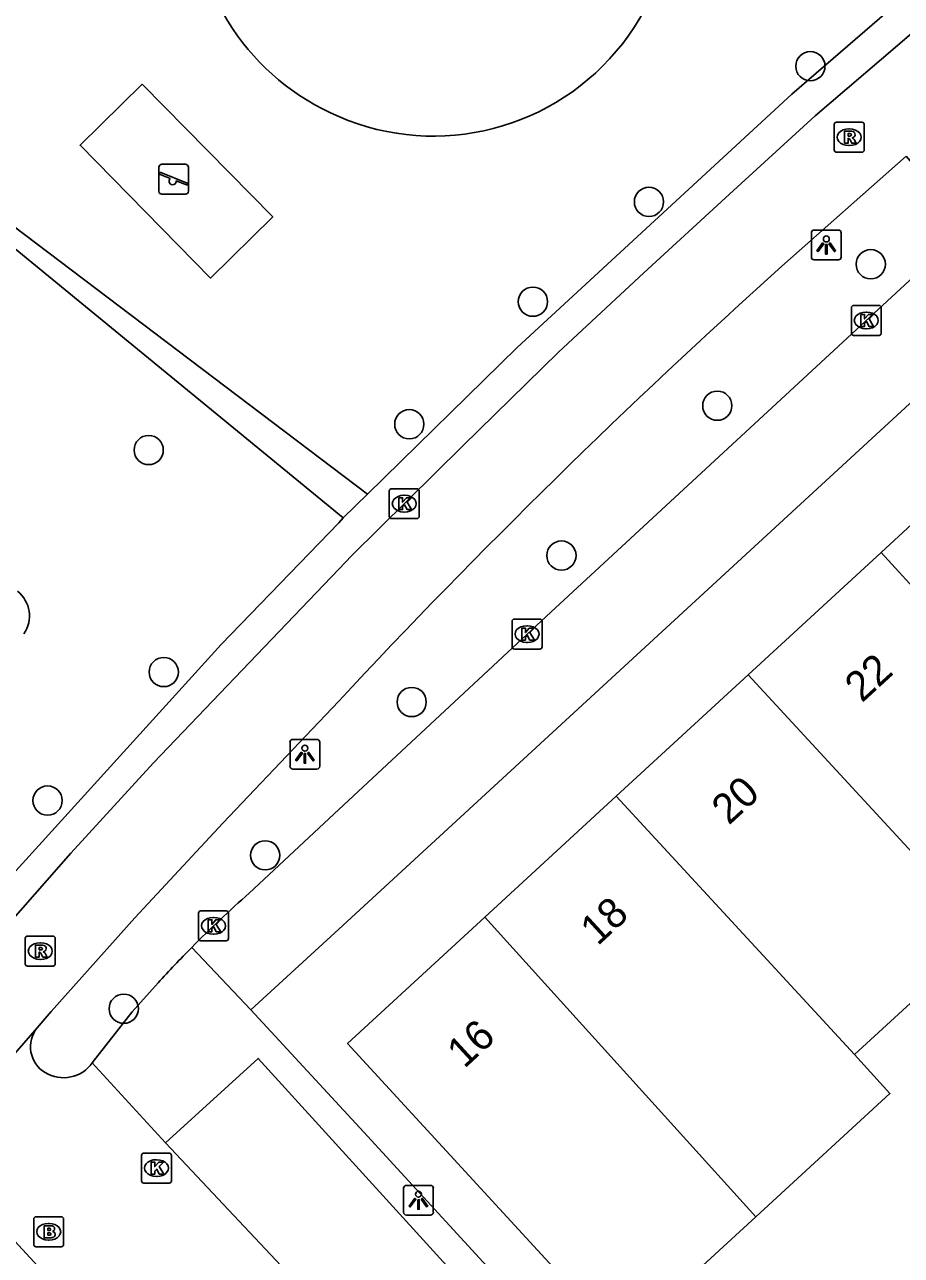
# Model space of a CAD drawing. Extents: x 158474 to 159560, y 388525 to 389605.
# Drawn here: x 158989.49 to 159018.82, y 388903.3 to 388944.44 of the extents above; entities that cross this region are included whole.
import ezdxf

# ---------------------------------------------------------------- set-up
doc = ezdxf.new("R2010")
doc.units = 0
for name, color, linetype in [('IMGEO_Boom', 7, 'Continuous'), ('IMGEO_Brandkraan', 7, 'Continuous'), ('IMGEO_Fietspad_gesloten', 7, 'Continuous'), ('IMGEO_Groenvoorziening', 7, 'Continuous'), ('IMGEO_Hek', 7, 'Continuous'), ('IMGEO_Kolk', 7, 'Continuous'), ('IMGEO_Lichtpunt', 7, 'Continuous'), ('IMGEO_Muur', 7, 'Continuous'), ('IMGEO_Pand', 7, 'Continuous'), ('IMGEO_Pand_nummerreeks', 7, 'Continuous'), ('IMGEO_Parkeervlak_open', 7, 'Continuous'), ('IMGEO_Rioolput', 7, 'Continuous'), ('IMGEO_Speelvoorziening', 7, 'Continuous'), ('IMGEO_Voetpad_open', 7, 'Continuous')]:
    doc.layers.add(name, color=color, linetype=linetype)

msp = doc.modelspace()

# ---------------------------------------------------------------- linework, layer by layer
at = {"layer": 'IMGEO_Boom'}
for centre in [(159015.777, 388943.055), (159010.379, 388938.519), (159017.798, 388936.434), (159006.497, 388935.182), (159012.665, 388931.704), (159002.362, 388931.085), (158993.644, 388930.222), (159007.451, 388926.695), (158994.149, 388922.8), (159002.441, 388921.798), (158990.262, 388918.503), (158997.541, 388916.672), (158992.809, 388911.545)]:
    msp.add_circle(centre, 0.489, dxfattribs=at)
at = {"layer": 'IMGEO_Brandkraan'}
for p, q in [((158989.798, 388903.661), (158989.798, 388904.513)), ((158989.873, 388904.587), (158990.725, 388904.587)), ((158990.286, 388904.367), (158990.311, 388904.367)), ((158990.799, 388904.513), (158990.799, 388903.661)), ((158990.725, 388903.587), (158989.873, 388903.587)), ((158990.309, 388903.807), (158990.284, 388903.807))]:
    msp.add_line(p, q, dxfattribs=at)
for points in [[(158989.798, 388903.661), (158989.798, 388904.513)], [(158989.873, 388904.587), (158990.725, 388904.587)], [(158990.146, 388904.287), (158990.146, 388903.887), (158990.359, 388903.887)], [(158990.377, 388904.287), (158990.146, 388904.287)], [(158990.799, 388904.513), (158990.799, 388903.661)], [(158990.325, 388904.206), (158990.271, 388904.206), (158990.271, 388904.13)], [(158990.271, 388904.13), (158990.324, 388904.13)], [(158990.333, 388904.054), (158990.271, 388904.054), (158990.271, 388903.973)], [(158990.271, 388903.973), (158990.333, 388903.973)], [(158990.725, 388903.587), (158989.873, 388903.587)]]:
    msp.add_lwpolyline(points, dxfattribs=at)
for centre, radius, start, end in [((158989.875, 388904.511), 0.0765, 91.552, 178.448), ((158989.875, 388904.511), 0.0765, 91.552, 178.448), ((158990.381, 388904.142), 0.145, 59.4692, 91.5367), ((158990.723, 388904.511), 0.0765, 1.552, 88.448), ((158990.723, 388904.511), 0.0765, 1.552, 88.448), ((158990.326, 388904.168), 0.0379, 267.8285, 90.9355), ((158990.334, 388904.013), 0.0404, 269.8759, 90.5077), ((158990.365, 388904.138), 0.251, 268.6676, 293.5347), ((158990.406, 388904.189), 0.0922, 285.5137, 58.1501), ((158990.411, 388903.997), 0.105, 301.3115, 78.989), ((158989.875, 388903.663), 0.0765, 181.552, 268.448), ((158989.875, 388903.663), 0.0765, 181.552, 268.448), ((158990.723, 388903.663), 0.0765, 271.552, 358.448), ((158990.723, 388903.663), 0.0765, 271.552, 358.448)]:
    msp.add_arc(centre, radius, start, end, dxfattribs=at)
for centre, major_axis, ratio, start_param, end_param in [((158990.285, 388904.087), (-0.387, 0.002), 0.722429, 4.712389, 7.853982), ((158990.31, 388904.087), (-0.39, 0.002), 0.717154, 1.570796, 4.712389)]:
    msp.add_ellipse(centre, major_axis=major_axis, ratio=ratio, start_param=start_param, end_param=end_param, dxfattribs=at)
at = {"layer": 'IMGEO_Fietspad_gesloten'}
for points in [[(158982.556, 388907.1), (158984.126, 388908.89), (158991.035, 388916.747), (158993.803, 388919.761), (158997.258, 388923.376), (159000, 388926.236), (159000.439, 388926.694), (159004.156, 388930.365), (159007.355, 388933.494), (159010.208, 388936.145), (159013.072, 388938.778), (159015.935, 388941.39), (159018.694, 388943.743), (159033.647, 388956.597), (159049.939, 388970.49), (159054.573, 388974.475), (159070.579, 388988.241), (159084.209, 389000), (159114.372, 389026.022)], [(159014.827, 388936.367), (159018.984, 388940.048)], [(158989.914, 388910.905), (158990.387, 388911.446), (158993.186, 388914.58), (158996.126, 388917.751), (158998.902, 388920.665), (159000, 388921.825)], [(158984.817, 388905.117), (158987.972, 388908.688), (158989.914, 388910.905)]]:
    msp.add_lwpolyline(points, dxfattribs=at)
msp.add_arc((159168.86, 388764.486), 230.801, 131.86535, 137.02268, dxfattribs=at)
at = {"layer": 'IMGEO_Groenvoorziening'}
for points in [[(158962.621, 388965.988), (158972.851, 388942.824), (158978.418, 388945.81), (159000.966, 388928.748)], [(159000.154, 388927.952), (158979.119, 388945.188), (158968.242, 388940.342)], [(158993.431, 388942.458), (158997.794, 388938.013), (158995.711, 388935.968), (158991.348, 388940.413), (158993.431, 388942.458)]]:
    msp.add_lwpolyline(points, dxfattribs=at)
for centre, radius, start, end in [((159003.173, 388948.724), 8.007, 246.6581, 113.3419), ((159003.098, 388948.724), 7.978, 112.8504, 247.1496)]:
    msp.add_arc(centre, radius, start, end, dxfattribs=at)
at = {"layer": 'IMGEO_Hek'}
msp.add_lwpolyline([(159000.966, 388928.748), (158978.418, 388945.81), (158972.851, 388942.824), (158962.621, 388965.988)], dxfattribs=at)
at = {"layer": 'IMGEO_Kolk'}
for p, q in [((159017.148, 388934.129), (159017.148, 388934.981)), ((159017.223, 388935.055), (159018.075, 388935.055)), ((159017.636, 388934.835), (159017.661, 388934.835)), ((159018.149, 388934.981), (159018.149, 388934.129)), ((159018.075, 388934.055), (159017.223, 388934.055)), ((159017.659, 388934.275), (159017.634, 388934.275)), ((159001.693, 388928.003), (159001.693, 388928.855)), ((159001.768, 388928.929), (159002.62, 388928.929)), ((159002.181, 388928.709), (159002.206, 388928.709)), ((159002.694, 388928.855), (159002.694, 388928.003)), ((159002.204, 388928.149), (159002.179, 388928.149)), ((159002.62, 388927.929), (159001.768, 388927.929)), ((159005.8, 388923.642), (159005.8, 388924.494)), ((159005.875, 388924.568), (159006.727, 388924.568)), ((159006.801, 388924.494), (159006.801, 388923.642)), ((159006.288, 388924.348), (159006.313, 388924.348)), ((159006.311, 388923.788), (159006.286, 388923.788)), ((159006.727, 388923.568), (159005.875, 388923.568)), ((158995.313, 388913.89), (158995.313, 388914.742)), ((158995.388, 388914.816), (158996.24, 388914.816)), ((158995.801, 388914.596), (158995.826, 388914.596)), ((158996.314, 388914.742), (158996.314, 388913.89)), ((158996.24, 388913.816), (158995.388, 388913.816)), ((158995.824, 388914.036), (158995.799, 388914.036)), ((158993.405, 388905.79), (158993.405, 388906.642)), ((158993.48, 388906.716), (158994.332, 388906.716)), ((158993.893, 388906.496), (158993.918, 388906.496)), ((158994.406, 388906.642), (158994.406, 388905.79)), ((158993.916, 388905.936), (158993.891, 388905.936)), ((158994.332, 388905.716), (158993.48, 388905.716))]:
    msp.add_line(p, q, dxfattribs=at)
for points in [[(159017.148, 388934.129), (159017.148, 388934.981)], [(159017.223, 388935.055), (159018.075, 388935.055)], [(159017.469, 388934.755), (159017.592, 388934.755), (159017.592, 388934.604), (159017.722, 388934.755), (159017.886, 388934.755), (159017.74, 388934.604), (159017.893, 388934.355), (159017.741, 388934.355), (159017.656, 388934.519), (159017.592, 388934.452), (159017.592, 388934.355), (159017.469, 388934.355), (159017.469, 388934.755)], [(159018.149, 388934.981), (159018.149, 388934.129)], [(159018.075, 388934.055), (159017.223, 388934.055)], [(159001.693, 388928.003), (159001.693, 388928.855)], [(159001.768, 388928.929), (159002.62, 388928.929)], [(159002.014, 388928.629), (159002.137, 388928.629), (159002.137, 388928.478), (159002.267, 388928.629), (159002.431, 388928.629), (159002.285, 388928.478), (159002.438, 388928.229), (159002.286, 388928.229), (159002.201, 388928.393), (159002.137, 388928.326), (159002.137, 388928.229), (159002.014, 388928.229), (159002.014, 388928.629)], [(159002.694, 388928.855), (159002.694, 388928.003)], [(159002.62, 388927.929), (159001.768, 388927.929)], [(159005.8, 388923.642), (159005.8, 388924.494)], [(159005.875, 388924.568), (159006.727, 388924.568)], [(159006.801, 388924.494), (159006.801, 388923.642)], [(159006.121, 388924.268), (159006.244, 388924.268), (159006.244, 388924.117), (159006.374, 388924.268), (159006.538, 388924.268), (159006.392, 388924.117), (159006.545, 388923.868), (159006.393, 388923.868), (159006.308, 388924.032), (159006.244, 388923.965), (159006.244, 388923.868), (159006.121, 388923.868), (159006.121, 388924.268)], [(159006.727, 388923.568), (159005.875, 388923.568)], [(158995.313, 388913.89), (158995.313, 388914.742)], [(158995.388, 388914.816), (158996.24, 388914.816)], [(158996.314, 388914.742), (158996.314, 388913.89)], [(158995.634, 388914.516), (158995.757, 388914.516), (158995.757, 388914.365), (158995.887, 388914.516), (158996.051, 388914.516), (158995.905, 388914.365), (158996.058, 388914.116), (158995.906, 388914.116), (158995.821, 388914.28), (158995.757, 388914.213), (158995.757, 388914.116), (158995.634, 388914.116), (158995.634, 388914.516)], [(158996.24, 388913.816), (158995.388, 388913.816)], [(158993.405, 388905.79), (158993.405, 388906.642)], [(158993.48, 388906.716), (158994.332, 388906.716)], [(158993.726, 388906.416), (158993.849, 388906.416), (158993.849, 388906.265), (158993.979, 388906.416), (158994.143, 388906.416), (158993.997, 388906.265), (158994.15, 388906.016), (158993.998, 388906.016), (158993.913, 388906.18), (158993.849, 388906.113), (158993.849, 388906.016), (158993.726, 388906.016), (158993.726, 388906.416)], [(158994.406, 388906.642), (158994.406, 388905.79)], [(158994.332, 388905.716), (158993.48, 388905.716)]]:
    msp.add_lwpolyline(points, dxfattribs=at)
for centre, start, end in [((159017.225, 388934.979), 91.552, 178.448), ((159017.225, 388934.979), 91.552, 178.448), ((159018.073, 388934.979), 1.552, 88.448), ((159018.073, 388934.979), 1.552, 88.448), ((159017.225, 388934.131), 181.552, 268.448), ((159017.225, 388934.131), 181.552, 268.448), ((159018.073, 388934.131), 271.552, 358.448), ((159018.073, 388934.131), 271.552, 358.448), ((159001.77, 388928.853), 91.552, 178.448), ((159001.77, 388928.853), 91.552, 178.448), ((159002.618, 388928.853), 1.552, 88.448), ((159002.618, 388928.853), 1.552, 88.448), ((159001.77, 388928.005), 181.552, 268.448), ((159001.77, 388928.005), 181.552, 268.448), ((159002.618, 388928.005), 271.552, 358.448), ((159002.618, 388928.005), 271.552, 358.448), ((159005.877, 388924.492), 91.552, 178.448), ((159005.877, 388924.492), 91.552, 178.448), ((159006.725, 388924.492), 1.552, 88.448), ((159006.725, 388924.492), 1.552, 88.448), ((159005.877, 388923.644), 181.552, 268.448), ((159005.877, 388923.644), 181.552, 268.448), ((159006.725, 388923.644), 271.552, 358.448), ((159006.725, 388923.644), 271.552, 358.448), ((158995.39, 388914.74), 91.552, 178.448), ((158995.39, 388914.74), 91.552, 178.448), ((158996.238, 388914.74), 1.552, 88.448), ((158996.238, 388914.74), 1.552, 88.448), ((158995.39, 388913.892), 181.552, 268.448), ((158995.39, 388913.892), 181.552, 268.448), ((158996.238, 388913.892), 271.552, 358.448), ((158996.238, 388913.892), 271.552, 358.448), ((158993.482, 388906.64), 91.552, 178.448), ((158993.482, 388906.64), 91.552, 178.448), ((158994.33, 388906.64), 1.552, 88.448), ((158994.33, 388906.64), 1.552, 88.448), ((158993.482, 388905.792), 181.552, 268.448), ((158993.482, 388905.792), 181.552, 268.448), ((158994.33, 388905.792), 271.552, 358.448), ((158994.33, 388905.792), 271.552, 358.448)]:
    msp.add_arc(centre, 0.0765, start, end, dxfattribs=at)
for centre, major_axis, ratio, start_param, end_param in [((159017.635, 388934.555), (-0.387, 0.002), 0.722429, 4.712389, 7.853982), ((159017.66, 388934.555), (-0.39, 0.002), 0.717154, 1.570796, 4.712389), ((159002.18, 388928.429), (-0.387, 0.002), 0.722429, 4.712389, 7.853982), ((159002.205, 388928.429), (-0.39, 0.002), 0.717154, 1.570796, 4.712389), ((159006.287, 388924.068), (-0.387, 0.002), 0.722429, 4.712389, 7.853982), ((159006.312, 388924.068), (-0.39, 0.002), 0.717154, 1.570796, 4.712389), ((158995.8, 388914.316), (-0.387, 0.002), 0.722429, 4.712389, 7.853982), ((158995.825, 388914.316), (-0.39, 0.002), 0.717154, 1.570796, 4.712389), ((158993.892, 388906.216), (-0.387, 0.002), 0.722429, 4.712389, 7.853982), ((158993.917, 388906.216), (-0.39, 0.002), 0.717154, 1.570796, 4.712389)]:
    msp.add_ellipse(centre, major_axis=major_axis, ratio=ratio, start_param=start_param, end_param=end_param, dxfattribs=at)
at = {"layer": 'IMGEO_Lichtpunt'}
for p, q in [((159015.812, 388937.481), (159015.812, 388936.674)), ((159015.812, 388937.481), (159015.812, 388936.674)), ((159016.714, 388937.576), (159015.906, 388937.576)), ((159016.714, 388937.576), (159015.906, 388937.576)), ((159016.808, 388936.674), (159016.808, 388937.481)), ((159016.808, 388936.674), (159016.808, 388937.481)), ((159015.906, 388936.58), (159016.714, 388936.58)), ((159015.906, 388936.58), (159016.714, 388936.58)), ((158998.371, 388920.455), (158998.371, 388919.648)), ((158998.371, 388920.455), (158998.371, 388919.648)), ((158999.273, 388920.55), (158998.465, 388920.55)), ((158999.273, 388920.55), (158998.465, 388920.55)), ((158999.367, 388919.648), (158999.367, 388920.455)), ((158999.367, 388919.648), (158999.367, 388920.455)), ((158998.465, 388919.554), (158999.273, 388919.554)), ((158998.465, 388919.554), (158999.273, 388919.554)), ((159002.169, 388905.544), (159002.169, 388904.737)), ((159002.169, 388905.544), (159002.169, 388904.737)), ((159003.071, 388905.639), (159002.263, 388905.639)), ((159003.071, 388905.639), (159002.263, 388905.639)), ((159003.165, 388904.737), (159003.165, 388905.544)), ((159003.165, 388904.737), (159003.165, 388905.544)), ((159002.263, 388904.643), (159003.071, 388904.643)), ((159002.263, 388904.643), (159003.071, 388904.643))]:
    msp.add_line(p, q, dxfattribs=at)
for points in [[(159016.186, 388937.145), (159016.225, 388937.117), (159016.037, 388936.855), (159015.999, 388936.882), (159016.186, 388937.145)], [(159016.288, 388937.097), (159016.335, 388937.097), (159016.335, 388936.775), (159016.288, 388936.775), (159016.288, 388937.097)], [(159016.398, 388937.117), (159016.436, 388937.144), (159016.623, 388936.882), (159016.584, 388936.854), (159016.398, 388937.117)], [(158998.745, 388920.119), (158998.784, 388920.091), (158998.596, 388919.829), (158998.558, 388919.856), (158998.745, 388920.119)], [(158998.847, 388920.071), (158998.894, 388920.071), (158998.894, 388919.749), (158998.847, 388919.749), (158998.847, 388920.071)], [(158998.957, 388920.091), (158998.995, 388920.118), (158999.182, 388919.856), (158999.143, 388919.828), (158998.957, 388920.091)], [(159002.543, 388905.208), (159002.582, 388905.18), (159002.394, 388904.918), (159002.356, 388904.945), (159002.543, 388905.208)], [(159002.645, 388905.16), (159002.692, 388905.16), (159002.692, 388904.838), (159002.645, 388904.838), (159002.645, 388905.16)], [(159002.755, 388905.18), (159002.793, 388905.207), (159002.98, 388904.945), (159002.941, 388904.917), (159002.755, 388905.18)]]:
    msp.add_lwpolyline(points, dxfattribs=at)
for centre in [(159016.311, 388937.279), (158998.87, 388920.253), (159002.668, 388905.342)]:
    msp.add_circle(centre, 0.0994, dxfattribs=at)
for centre, start, end in [((159015.906, 388937.481), 90, 180), ((159015.906, 388937.481), 90, 180), ((159016.714, 388937.481), 0, 90), ((159016.714, 388937.481), 0, 90), ((159015.906, 388936.674), 180, 270), ((159015.906, 388936.674), 180, 270), ((159016.714, 388936.674), 270, 0), ((159016.714, 388936.674), 270, 360), ((158998.465, 388920.455), 90, 180), ((158998.465, 388920.455), 90, 180), ((158999.273, 388920.455), 0, 90), ((158999.273, 388920.455), 0, 90), ((158998.465, 388919.648), 180, 270), ((158998.465, 388919.648), 180, 270), ((158999.273, 388919.648), 270, 0), ((158999.273, 388919.648), 270, 360), ((159002.263, 388905.544), 90, 180), ((159002.263, 388905.544), 90, 180), ((159003.071, 388905.544), 0, 90), ((159003.071, 388905.544), 0, 90), ((159002.263, 388904.737), 180, 270), ((159002.263, 388904.737), 180, 270), ((159003.071, 388904.737), 270, 0), ((159003.071, 388904.737), 270, 360)]:
    msp.add_arc(centre, 0.0946, start, end, dxfattribs=at)
at = {"layer": 'IMGEO_Muur'}
msp.add_lwpolyline([(159000.837, 388907.412), (159006.203, 388901.581), (159006.027, 388900.273), (159014.937, 388890.629), (159016.222, 388891.875)], dxfattribs=at)
at = {"layer": 'IMGEO_Pand'}
for points in [[(159018.143, 388926.797), (159020.793, 388929.235), (159019.8, 388930.318), (159021.534, 388931.913)], [(159013.698, 388922.711), (159018.143, 388926.797)], [(159026.092, 388918.107), (159023.723, 388920.697), (159018.143, 388926.797)], [(159009.285, 388918.653), (159013.698, 388922.711)], [(159013.698, 388922.711), (159019.185, 388916.765), (159019.305, 388916.635), (159021.668, 388914.063)], [(159004.887, 388914.609), (159009.285, 388918.653)], [(159009.285, 388918.653), (159017.258, 388910.008)], [(159013.951, 388904.587), (159009.44, 388900.44), (159006.905, 388903.197), (159000.295, 388910.386), (159004.887, 388914.609)], [(159013.951, 388904.587), (159004.887, 388914.609)], [(159021.668, 388914.063), (159017.258, 388910.008)], [(159017.258, 388910.008), (159018.44, 388908.714), (159013.951, 388904.587)]]:
    msp.add_lwpolyline(points, dxfattribs=at)
at = {"layer": 'IMGEO_Parkeervlak_open'}
msp.add_arc((158988.599, 388924.675), 1.056, 325.5153, 51.432, dxfattribs=at)
at = {"layer": 'IMGEO_Rioolput'}
for p, q in [((159016.577, 388940.254), (159016.577, 388941.106)), ((159016.652, 388941.18), (159017.504, 388941.18)), ((159017.065, 388940.96), (159017.09, 388940.96)), ((159017.578, 388941.106), (159017.578, 388940.254)), ((159017.504, 388940.18), (159016.652, 388940.18)), ((159017.088, 388940.4), (159017.063, 388940.4)), ((158989.517, 388913.044), (158989.517, 388913.896)), ((158989.592, 388913.97), (158990.444, 388913.97)), ((158990.005, 388913.75), (158990.03, 388913.75)), ((158990.518, 388913.896), (158990.518, 388913.044)), ((158990.444, 388912.97), (158989.592, 388912.97)), ((158990.028, 388913.19), (158990.003, 388913.19))]:
    msp.add_line(p, q, dxfattribs=at)
for points in [[(159016.577, 388940.254), (159016.577, 388941.106)], [(159016.652, 388941.18), (159017.504, 388941.18)], [(159017.578, 388941.106), (159017.578, 388940.254)], [(159017.166, 388940.878), (159016.914, 388940.88), (159016.914, 388940.48)], [(159016.914, 388940.48), (159017.038, 388940.48), (159017.038, 388940.642), (159017.049, 388940.642)], [(159017.092, 388940.799), (159017.038, 388940.799), (159017.038, 388940.718)], [(159017.038, 388940.718), (159017.09, 388940.718)], [(159017.096, 388940.613), (159017.167, 388940.48), (159017.307, 388940.48), (159017.242, 388940.606)], [(159017.504, 388940.18), (159016.652, 388940.18)], [(158989.517, 388913.044), (158989.517, 388913.896)], [(158989.592, 388913.97), (158990.444, 388913.97)], [(158990.518, 388913.896), (158990.518, 388913.044)], [(158990.106, 388913.668), (158989.854, 388913.67), (158989.854, 388913.27)], [(158989.854, 388913.27), (158989.978, 388913.27), (158989.978, 388913.432), (158989.989, 388913.432)], [(158990.032, 388913.589), (158989.978, 388913.589), (158989.978, 388913.508)], [(158989.978, 388913.508), (158990.03, 388913.508)], [(158990.036, 388913.403), (158990.107, 388913.27), (158990.247, 388913.27), (158990.182, 388913.396)], [(158990.444, 388912.97), (158989.592, 388912.97)]]:
    msp.add_lwpolyline(points, dxfattribs=at)
for centre, radius, start, end in [((159016.654, 388941.104), 0.0765, 91.552, 178.448), ((159016.654, 388941.104), 0.0765, 91.552, 178.448), ((159017.502, 388941.104), 0.0765, 1.552, 88.448), ((159017.502, 388941.104), 0.0765, 1.552, 88.448), ((159017.048, 388940.589), 0.0533, 26.0293, 88.6989), ((159017.074, 388940.907), 0.19, 274.7715, 282.9687), ((159017.098, 388940.703), 0.0964, 77.0061, 93.1865), ((159017.112, 388940.76), 0.0378, 276.6634, 79.6772), ((159017.165, 388940.768), 0.109, 350.3612, 89.416), ((159017.163, 388940.768), 0.112, 277.5842, 350.9817), ((159017.147, 388940.553), 0.108, 29.5134, 73.7905), ((159016.654, 388940.256), 0.0765, 181.552, 268.448), ((159016.654, 388940.256), 0.0765, 181.552, 268.448), ((159017.502, 388940.256), 0.0765, 271.552, 358.448), ((159017.502, 388940.256), 0.0765, 271.552, 358.448), ((158989.594, 388913.894), 0.0765, 91.552, 178.448), ((158989.594, 388913.894), 0.0765, 91.552, 178.448), ((158990.442, 388913.894), 0.0765, 1.552, 88.448), ((158990.442, 388913.894), 0.0765, 1.552, 88.448), ((158989.988, 388913.379), 0.0533, 26.0293, 88.6989), ((158990.014, 388913.697), 0.19, 274.7715, 282.9687), ((158990.038, 388913.493), 0.0964, 77.0061, 93.1865), ((158990.052, 388913.55), 0.0378, 276.6634, 79.6772), ((158990.105, 388913.558), 0.109, 350.3612, 89.416), ((158990.103, 388913.558), 0.112, 277.5842, 350.9817), ((158990.087, 388913.343), 0.108, 29.5134, 73.7905), ((158989.594, 388913.046), 0.0765, 181.552, 268.448), ((158989.594, 388913.046), 0.0765, 181.552, 268.448), ((158990.442, 388913.046), 0.0765, 271.552, 358.448), ((158990.442, 388913.046), 0.0765, 271.552, 358.448)]:
    msp.add_arc(centre, radius, start, end, dxfattribs=at)
for centre, major_axis, ratio, start_param, end_param in [((159017.064, 388940.68), (-0.387, 0.002), 0.722429, 4.712389, 7.853982), ((159017.089, 388940.68), (-0.39, 0.002), 0.717154, 1.570796, 4.712389), ((158990.004, 388913.47), (-0.387, 0.002), 0.722429, 4.712389, 7.853982), ((158990.029, 388913.47), (-0.39, 0.002), 0.717154, 1.570796, 4.712389)]:
    msp.add_ellipse(centre, major_axis=major_axis, ratio=ratio, start_param=start_param, end_param=end_param, dxfattribs=at)
at = {"layer": 'IMGEO_Speelvoorziening'}
for p, q in [((158993.984, 388938.874), (158993.984, 388939.674)), ((158993.984, 388939.674), (158993.984, 388938.874)), ((158994.084, 388939.774), (158994.874, 388939.774)), ((158994.874, 388939.774), (158994.084, 388939.774)), ((158994.974, 388939.674), (158994.974, 388938.874)), ((158994.974, 388938.874), (158994.974, 388939.674)), ((158994.367, 388939.302), (158994.028, 388939.439)), ((158994.053, 388939.499), (158994.929, 388939.146)), ((158994.905, 388939.086), (158994.565, 388939.223)), ((158994.874, 388938.774), (158994.084, 388938.774)), ((158994.084, 388938.774), (158994.874, 388938.774))]:
    msp.add_line(p, q, dxfattribs=at)
for centre, radius, start, end in [((158994.084, 388939.674), 0.1, 90, 180), ((158994.084, 388939.674), 0.1, 90, 180), ((158994.874, 388939.674), 0.1, 0, 90), ((158994.874, 388939.674), 0.1, 360, 90), ((158994.041, 388939.469), 0.0327, 68.078, 248.078), ((158994.446, 388939.212), 0.12, 130.9928, 5.1632), ((158994.084, 388938.874), 0.1, 180, 270), ((158994.084, 388938.874), 0.1, 180, 270), ((158994.874, 388938.874), 0.1, 270, 0), ((158994.874, 388938.874), 0.1, 270, 0), ((158994.917, 388939.116), 0.0327, 248.078, 68.078)]:
    msp.add_arc(centre, radius, start, end, dxfattribs=at)
at = {"layer": 'IMGEO_Voetpad_open'}
for points in [[(159018.661, 388945.137), (159015.154, 388942.12), (159005.968, 388933.651), (159000.966, 388928.748)], [(159018.984, 388940.048), (159021.015, 388937.664), (159007.093, 388924.807), (159000, 388918.2), (158997.005, 388915.41)], [(159024.994, 388937.194), (159000, 388914.209), (158997.065, 388911.51)], [(159000.966, 388928.748), (159000.154, 388927.952)], [(159000.154, 388927.952), (159000, 388927.793), (158996.063, 388923.721), (158986.581, 388913.276), (158984.886, 388913.648), (158983.711, 388912.434)], [(158995.082, 388913.591), (158997.065, 388911.51)], [(158991.758, 388909.738), (158993.095, 388911.436), (158993.958, 388912.41)], [(158997.065, 388911.51), (159000.837, 388907.412), (159006.203, 388901.581), (159006.027, 388900.273), (159014.937, 388890.629), (159016.222, 388891.875)], [(158994.21, 388907.064), (158991.758, 388909.738)], [(158994.21, 388907.064), (158997.305, 388909.881), (159005.184, 388901.225), (159002.168, 388898.532)], [(159002.168, 388898.532), (159000, 388900.895), (158994.21, 388907.064)], [(158988.788, 388904.188), (159000, 388891.989), (159009.691, 388881.445)]]:
    msp.add_lwpolyline(points, dxfattribs=at)
for centre, radius, start, end in [((159024.393, 388884.53), 41.276, 131.5705, 135.2455), ((159024.093, 388884.855), 40.833, 135.2726, 137.5605), ((158990.696, 388910.273), 1.006, 141.04, 239.1987), ((158990.794, 388910.415), 1.178, 238.6579, 324.9106)]:
    msp.add_arc(centre, radius, start, end, dxfattribs=at)

# ---------------------------------------------------------------- texts
at = {"layer": 'IMGEO_Pand_nummerreeks'}
for s, rotation, p in [('22', 42.5994, (159017.504, 388921.753)), ('20', 42.5994, (159013.051, 388917.659)), ('18', 42.5981, (159008.661, 388913.623)), ('16', 42.5981, (159004.202, 388909.523))]:
    msp.add_text(s, height=1, rotation=rotation, dxfattribs=at).set_placement(p)

doc.saveas('drawing.dxf')
